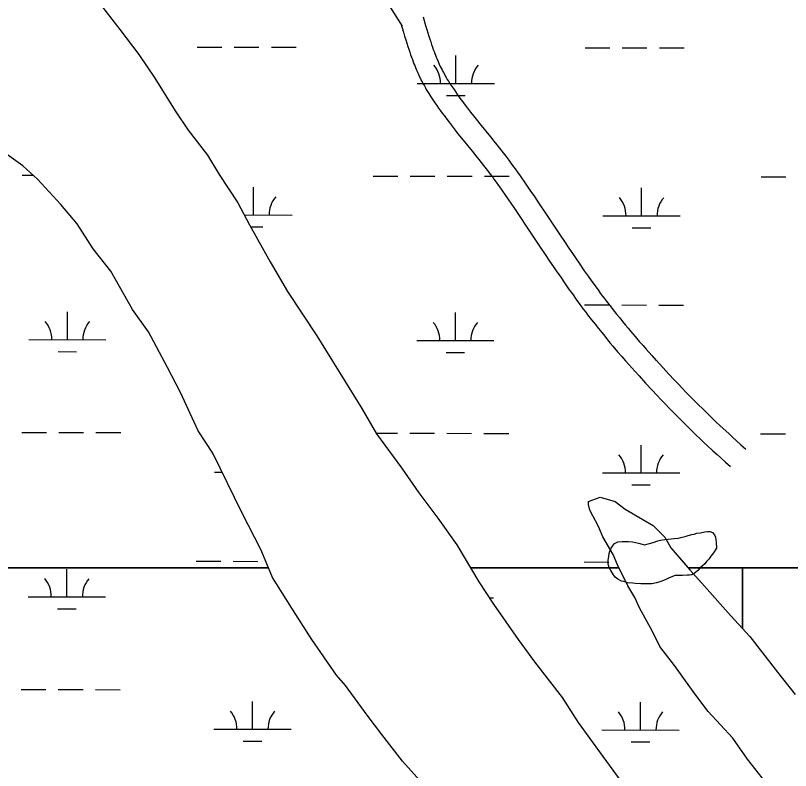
# Model space of a CAD drawing. Extents: x 3187622 to 3225504, y 800805 to 826213.
# Drawn here: x 3214062 to 3215064, y 823120 to 824097 of the extents above; entities that cross this region are included whole.
import ezdxf

# ---------------------------------------------------------------- set-up
doc = ezdxf.new("R2010")
doc.units = 0
for name, color, linetype in [('V-ROAD-CNTR', 7, 'Continuous'), ('V-SITE-VEGE', 7, 'Continuous'), ('V-TOPO-SHOR', 7, 'Continuous'), ('V-WETL-SWMP', 7, 'Continuous')]:
    doc.layers.add(name, color=color, linetype=linetype)

msp = doc.modelspace()

# ---------------------------------------------------------------- linework, layer by layer
at = {"layer": 'V-ROAD-CNTR'}
for points in [[(3214349.2, 824390.9), (3214420.9, 824292.8), (3214511.4, 824163.7), (3214561.7, 824083.1)], [(3214588.8, 824095.3), (3214592.1, 824084.1), (3214593.6, 824079.2), (3214595, 824074.7), (3214596.3, 824070.5), (3214597.6, 824066.5), (3214598.8, 824062.9), (3214599.9, 824059.5), (3214601, 824056.3), (3214602.1, 824053.3), (3214603.1, 824050.6), (3214604.1, 824048), (3214605, 824045.7), (3214605.9, 824043.4), (3214606.7, 824041.4), (3214608.4, 824037.5), (3214609.8, 824034.2), (3214611.1, 824031.3), (3214612.3, 824028.9), (3214613.4, 824026.7), (3214614.4, 824024.8), (3214615.2, 824023.2), (3214616.8, 824020.4), (3214617.9, 824018.3), (3214618.8, 824016.7), (3214620.2, 824014.4), (3214621.7, 824012.1), (3214624.1, 824008.3), (3214626.5, 824004.7), (3214628.9, 824001.2), (3214631.2, 823997.8), (3214633.5, 823994.5), (3214635.7, 823991.4), (3214637.9, 823988.4), (3214640.1, 823985.4), (3214642.2, 823982.6), (3214646.3, 823977.2), (3214650.2, 823972.1), (3214654, 823967.3), (3214657.5, 823962.9), (3214664.2, 823954.6), (3214676, 823940), (3214680.4, 823934.4), (3214684.3, 823929.6), (3214687.7, 823925.3), (3214690.7, 823921.6), (3214695.8, 823914.9), (3214699.7, 823909.9), (3214702.5, 823906.1), (3214704.7, 823903.2), (3214707.8, 823898.9), (3214710.9, 823894.5), (3214714.4, 823889.6), (3214721, 823880.1), (3214727.1, 823871.1), (3214732.8, 823862.7), (3214738.2, 823854.9), (3214748.1, 823840.1), (3214765.3, 823814.2), (3214771.8, 823804.5), (3214777.5, 823796.1), (3214782.5, 823788.7), (3214786.8, 823782.3), (3214790.7, 823776.7), (3214797.4, 823766.9), (3214802.6, 823759.6), (3214806.4, 823754.2), (3214812.2, 823746), (3214815.2, 823742), (3214818.1, 823738), (3214820.7, 823734.5), (3214823.2, 823731.2), (3214825.6, 823728), (3214830.4, 823721.8), (3214834.9, 823716.1), (3214839.1, 823710.7), (3214843.2, 823705.7), (3214847, 823701), (3214850.6, 823696.6), (3214854, 823692.6), (3214857.2, 823688.8), (3214863.3, 823681.6), (3214868.6, 823675.4), (3214873.4, 823670), (3214877.5, 823665.3), (3214884.9, 823657.1), (3214890.4, 823650.9)], [(3214560, 824086.7), (3214563.4, 824075.4), (3214564.9, 824070.4), (3214566.4, 824065.8), (3214567.7, 824061.4), (3214569.1, 824057.2), (3214570.3, 824053.4), (3214571.6, 824049.7), (3214572.8, 824046.3), (3214573.9, 824043.1), (3214575, 824040.1), (3214576.1, 824037.3), (3214577.1, 824034.7), (3214578.1, 824032.2), (3214579, 824029.9), (3214580.8, 824025.6), (3214582.5, 824021.9), (3214584, 824018.6), (3214585.4, 824015.7), (3214586.6, 824013.2), (3214587.7, 824011.1), (3214588.7, 824009.1), (3214590.5, 824005.9), (3214591.9, 824003.4), (3214593, 824001.5), (3214594.6, 823998.8), (3214596.3, 823996.1), (3214598.9, 823991.9), (3214601.5, 823988), (3214604.1, 823984.3), (3214606.6, 823980.6), (3214609, 823977.2), (3214611.4, 823973.9), (3214613.7, 823970.7), (3214616, 823967.6), (3214618.2, 823964.6), (3214622.5, 823958.9), (3214626.6, 823953.7), (3214630.4, 823948.8), (3214634, 823944.2), (3214640.8, 823935.8), (3214652.6, 823921.1), (3214657, 823915.6), (3214660.9, 823910.9), (3214664.2, 823906.7), (3214667.1, 823903.1), (3214672.1, 823896.6), (3214675.7, 823891.8), (3214678.5, 823888.2), (3214680.5, 823885.5), (3214683.5, 823881.3), (3214686.4, 823877.2), (3214689.8, 823872.4), (3214696.3, 823863), (3214702.3, 823854.2), (3214708, 823845.9), (3214713.3, 823838.1), (3214723.1, 823823.4), (3214740.4, 823797.5), (3214746.9, 823787.8), (3214752.6, 823779.3), (3214757.6, 823771.9), (3214762.1, 823765.4), (3214766, 823759.7), (3214772.8, 823749.8), (3214778, 823742.3), (3214782, 823736.8), (3214787.9, 823728.5), (3214790.9, 823724.3), (3214794, 823720.2), (3214796.6, 823716.6), (3214799.2, 823713.2), (3214801.7, 823709.8), (3214806.6, 823703.4), (3214811.3, 823697.5), (3214815.7, 823691.9), (3214819.9, 823686.8), (3214823.8, 823682), (3214827.5, 823677.5), (3214831, 823673.3), (3214834.3, 823669.3), (3214840.5, 823662.1), (3214846, 823655.7), (3214850.8, 823650.2), (3214855.1, 823645.4), (3214862.6, 823637.1), (3214868.2, 823630.8)], [(3214890.4, 823651), (3214898.8, 823641.8), (3214907.3, 823632.6), (3214913.2, 823626.2), (3214918.7, 823620.3), (3214924, 823614.8), (3214928.9, 823609.7), (3214933.6, 823605), (3214938, 823600.5), (3214942.1, 823596.4), (3214946, 823592.5), (3214949.7, 823588.9), (3214956.6, 823582.1), (3214962.7, 823576.2), (3214968, 823571.1), (3214972.8, 823566.7), (3214976.9, 823562.8), (3214984.2, 823556.1), (3214989.7, 823551.1), (3214993.8, 823547.3), (3215000.1, 823541.7), (3215006.5, 823536.1)], [(3214868.2, 823630.8), (3214876.7, 823621.5), (3214885.2, 823612.2), (3214891.3, 823605.7), (3214897, 823599.7), (3214902.4, 823594.1), (3214907.4, 823588.8), (3214912.2, 823583.9), (3214916.7, 823579.4), (3214920.9, 823575.1), (3214924.9, 823571.2), (3214928.7, 823567.5), (3214935.7, 823560.6), (3214941.9, 823554.6), (3214947.4, 823549.4), (3214952.2, 823544.8), (3214956.5, 823540.9), (3214963.9, 823534), (3214969.5, 823528.9), (3214973.8, 823525), (3214980.2, 823519.3), (3214986.6, 823513.6)]]:
    msp.add_lwpolyline(points, dxfattribs=at)
at = {"layer": 'V-SITE-VEGE'}
for p, q in [((3214169.9, 824113.6), (3214196.4, 824079.1)), ((3214196.4, 824079.1), (3214221, 824046.5)), ((3214221, 824046.5), (3214241.7, 824015.8)), ((3214241.7, 824015.8), (3214268.2, 823973.7)), ((3214268.2, 823973.7), (3214285.2, 823948.8)), ((3214285.2, 823948.8), (3214309.8, 823916.2)), ((3214071.2, 823902.5), (3214038.9, 823925.6)), ((3214309.8, 823916.2), (3214324.9, 823891.3)), ((3214090.2, 823885.2), (3214071.2, 823902.5)), ((3214324.9, 823891.3), (3214349.4, 823854.8)), ((3214120.5, 823852.6), (3214090.2, 823885.2)), ((3214141.3, 823827.6), (3214120.5, 823852.6)), ((3214349.4, 823854.8), (3214364.5, 823826.1)), ((3214162.1, 823795), (3214141.3, 823827.6)), ((3214364.5, 823826.1), (3214390.9, 823778.3)), ((3214184.8, 823766.3), (3214162.1, 823795)), ((3214390.9, 823778.3), (3214413.5, 823740)), ((3214213, 823716.5), (3214184.8, 823766.3)), ((3214413.5, 823740), (3214451.3, 823682.5)), ((3214233.8, 823687.7), (3214213, 823716.5)), ((3214258.3, 823641.8), (3214233.8, 823687.7)), ((3214451.3, 823682.5), (3214509.8, 823588.6)), ((3214275.3, 823609.2), (3214258.3, 823641.8)), ((3214297.9, 823559.5), (3214275.3, 823609.2)), ((3214509.8, 823588.6), (3214528.7, 823556)), ((3214316.7, 823530.7), (3214297.9, 823559.5)), ((3214528.7, 823556), (3214560.8, 823511.9)), ((3214354.4, 823454.2), (3214316.7, 823530.7)), ((3214560.8, 823511.9), (3214583.5, 823479.4)), ((3214583.5, 823479.4), (3214608.1, 823446.8)), ((3214802.8, 823468.4), (3214808.6, 823470.2)), ((3214808.6, 823470.2), (3214818.1, 823474)), ((3214818.1, 823474), (3214837.2, 823468.1)), ((3214802.8, 823464.5), (3214802.8, 823468.4)), ((3214804.7, 823456.9), (3214802.8, 823464.5)), ((3214837.2, 823468.1), (3214850.5, 823458.5)), ((3214378.9, 823406.3), (3214354.4, 823454.2)), ((3214816, 823435.8), (3214804.7, 823456.9)), ((3214850.5, 823458.5), (3214873.3, 823445)), ((3214608.1, 823446.8), (3214632.7, 823412.3)), ((3214873.3, 823445), (3214886.6, 823437.3)), ((3214821.6, 823422.5), (3214816, 823435.8)), ((3214886.6, 823437.3), (3214901.7, 823421.9)), ((3214834.8, 823399.5), (3214821.6, 823422.5)), ((3214901.7, 823421.9), (3214909.3, 823408.5)), ((3214632.7, 823412.3), (3214661, 823364.4)), ((3214393.9, 823370), (3214378.9, 823406.3)), ((3214840.4, 823386.1), (3214834.8, 823399.5)), ((3214909.3, 823408.5), (3214933.9, 823379.7)), ((3214853.6, 823359.3), (3214840.4, 823386.1)), ((3214933.9, 823379.7), (3214952.8, 823358.6)), ((3214424.1, 823322.1), (3214393.9, 823370)), ((3214661, 823364.4), (3214679.8, 823335.6)), ((3214863, 823344), (3214853.6, 823359.3)), ((3214952.8, 823358.6), (3214986.9, 823320.2)), ((3214868.7, 823330.6), (3214863, 823344)), ((3214679.8, 823335.6), (3214712, 823289.6)), ((3214885.6, 823299.9), (3214868.7, 823330.6)), ((3214444.9, 823289.5), (3214424.1, 823322.1)), ((3214986.9, 823320.2), (3215011.5, 823293.4)), ((3214895.1, 823280.8), (3214885.6, 823299.9)), ((3214477, 823243.5), (3214444.9, 823289.5)), ((3214712, 823289.6), (3214732.8, 823260.9)), ((3215011.5, 823293.4), (3215047.5, 823247.3)), ((3214914, 823255.9), (3214895.1, 823280.8)), ((3214732.8, 823260.9), (3214768.7, 823214.8)), ((3214919.6, 823248.2), (3214914, 823255.9)), ((3214488.4, 823230.1), (3214477, 823243.5)), ((3214940.4, 823219.4), (3214919.6, 823248.2)), ((3215047.5, 823247.3), (3215070.2, 823218.6)), ((3214516.7, 823191.7), (3214488.4, 823230.1)), ((3214957.5, 823196.4), (3214940.4, 823219.4)), ((3214768.7, 823214.8), (3214789.5, 823182.3)), ((3214535.6, 823166.8), (3214516.7, 823191.7)), ((3214989.7, 823161.9), (3214957.5, 823196.4)), ((3214789.5, 823182.3), (3214821.6, 823138.2)), ((3214562.1, 823132.3), (3214535.6, 823166.8)), ((3215008.6, 823135), (3214989.7, 823161.9)), ((3214821.6, 823138.2), (3214842.4, 823109.4)), ((3214584.8, 823107.3), (3214562.1, 823132.3)), ((3215036.9, 823098.6), (3215008.6, 823135))]:
    msp.add_line(p, q, dxfattribs=at)
at = {"layer": 'V-TOPO-SHOR'}
msp.add_lwpolyline([(3214968.4, 823407.8), (3214964.5, 823402), (3214961.1, 823397.6), (3214959.1, 823394.2), (3214955.7, 823390.4), (3214953.4, 823387.6), (3214950.4, 823384.8), (3214947, 823381.8), (3214944.2, 823378.8), (3214940.8, 823376), (3214936.5, 823373.5), (3214933.5, 823373.1), (3214930.3, 823372.9), (3214924.5, 823372.7), (3214919.7, 823372.5), (3214914.9, 823372.3), (3214911.5, 823371.2), (3214906.5, 823369.2), (3214902.7, 823367.4), (3214899.9, 823366.2), (3214895.2, 823364.2), (3214890.8, 823363), (3214884.6, 823361.7), (3214879.8, 823361.5), (3214875.4, 823361.9), (3214870.6, 823361.9), (3214863.2, 823362), (3214860.2, 823362.4), (3214853.2, 823363.2), (3214848.6, 823364.6), (3214845.4, 823365.2), (3214840.6, 823367.7), (3214837.4, 823370.5), (3214835.2, 823373.3), (3214831.8, 823378.9), (3214829.8, 823382.7), (3214828.2, 823387.2), (3214828.2, 823392.2), (3214829.3, 823397), (3214829.7, 823400.8), (3214830.3, 823404), (3214832.3, 823408), (3214834.1, 823410.6), (3214836.4, 823413.8), (3214840.8, 823416.1), (3214846.6, 823416.3), (3214850.6, 823416.7), (3214854.6, 823416.5), (3214859.6, 823415.9), (3214863.8, 823415.2), (3214867.6, 823414.2), (3214872.2, 823413), (3214875.2, 823412.2), (3214881.6, 823413.8), (3214886.4, 823415.3), (3214892.5, 823417.3), (3214896.1, 823418.3), (3214901.5, 823419.1), (3214905.9, 823419.3), (3214909.7, 823419.8), (3214913.7, 823420.2), (3214919.3, 823421), (3214922.5, 823421.6), (3214927.8, 823423), (3214931.6, 823424.2), (3214936.4, 823425.7), (3214939.4, 823426.1), (3214943.2, 823427.1), (3214947.8, 823427.9), (3214953.4, 823428.9), (3214956.6, 823429.3), (3214960, 823429.4), (3214963.2, 823428), (3214965.8, 823425.2), (3214967, 823422), (3214967.6, 823418.6), (3214967.8, 823415.4), (3214968.4, 823407.8)], dxfattribs=at)
at = {"layer": 'V-WETL-SWMP'}
for p, q in [((3214169.9, 824113.6), (3214196.4, 824079.1)), ((3214196.4, 824079.1), (3214221, 824046.5)), ((3214296.6, 824056.3), (3214328.6, 824056.3)), ((3214344.6, 824056.2), (3214376.6, 824056.2)), ((3214392.6, 824056.1), (3214424.6, 824056.1)), ((3214798.5, 824055.3), (3214830.5, 824055.3)), ((3214846.5, 824055.2), (3214878.5, 824055.2)), ((3214894.5, 824055.1), (3214926.5, 824055.1)), ((3214221, 824046.5), (3214241.7, 824015.8)), ((3214631.3, 824009.2), (3214631.4, 824045.2)), ((3214241.7, 824015.8), (3214268.2, 823973.7)), ((3214581.3, 824009.3), (3214681.3, 824009.1)), ((3214619.3, 823993.8), (3214643.3, 823993.8)), ((3214268.2, 823973.7), (3214285.2, 823948.8)), ((3214285.2, 823948.8), (3214309.8, 823916.2)), ((3214071.2, 823902.5), (3214038.9, 823925.6)), ((3214309.8, 823916.2), (3214324.9, 823891.3)), ((3214090.2, 823885.2), (3214071.2, 823902.5)), ((3214070.3, 823890.3), (3214084.6, 823890.3)), ((3214324.9, 823891.3), (3214349.4, 823854.9)), ((3214120.5, 823852.6), (3214090.2, 823885.2)), ((3214524.2, 823889.4), (3214556.2, 823889.3)), ((3214572.2, 823889.3), (3214604.2, 823889.2)), ((3214620.2, 823889.2), (3214652.2, 823889.1)), ((3214668.2, 823889.1), (3214700.2, 823889)), ((3215026.1, 823888.4), (3215058.1, 823888.3)), ((3214369.5, 823839), (3214369.6, 823875)), ((3214871.4, 823837.9), (3214871.5, 823873.9)), ((3214141.3, 823827.6), (3214120.5, 823852.6)), ((3214349.4, 823854.9), (3214364.5, 823826.1)), ((3214357.8, 823839), (3214419.5, 823838.9)), ((3214821.4, 823838), (3214921.4, 823837.8)), ((3214162.1, 823795), (3214141.3, 823827.6)), ((3214364.5, 823826.1), (3214390.9, 823778.3)), ((3214365.9, 823823.5), (3214381.5, 823823.5)), ((3214859.4, 823822.5), (3214883.4, 823822.5)), ((3214184.8, 823766.3), (3214162.1, 823795)), ((3214390.9, 823778.3), (3214413.5, 823740)), ((3214213, 823716.5), (3214184.8, 823766.3)), ((3214413.5, 823740), (3214451.3, 823682.5)), ((3214797.8, 823722.6), (3214829.8, 823722.6)), ((3214845.8, 823722.6), (3214877.8, 823722.5)), ((3214893.8, 823722.5), (3214925.8, 823722.4)), ((3214128.7, 823677.6), (3214128.8, 823713.6)), ((3214233.8, 823687.7), (3214213, 823716.5)), ((3214630.6, 823676.6), (3214630.7, 823712.6)), ((3214258.3, 823641.8), (3214233.8, 823687.7)), ((3214451.3, 823682.5), (3214509.8, 823588.6)), ((3214078.7, 823677.7), (3214178.7, 823677.5)), ((3214580.6, 823676.7), (3214680.6, 823676.5)), ((3214116.7, 823662.2), (3214140.7, 823662.1)), ((3214618.6, 823661.2), (3214642.6, 823661.1)), ((3214275.3, 823609.2), (3214258.3, 823641.8)), ((3214297.9, 823559.5), (3214275.3, 823609.2)), ((3214509.8, 823588.6), (3214528.7, 823556)), ((3214316.7, 823530.7), (3214297.9, 823559.5)), ((3214069.7, 823557.6), (3214101.7, 823557.6)), ((3214117.7, 823557.5), (3214149.7, 823557.5)), ((3214165.7, 823557.4), (3214197.7, 823557.4)), ((3214528.3, 823556.7), (3214555.6, 823556.6)), ((3214528.7, 823556), (3214560.8, 823511.9)), ((3214571.6, 823556.6), (3214603.6, 823556.5)), ((3214619.6, 823556.5), (3214651.6, 823556.4)), ((3214667.6, 823556.4), (3214699.6, 823556.3)), ((3215025.5, 823555.7), (3215057.5, 823555.6)), ((3214870.8, 823505.3), (3214870.8, 823541.3)), ((3214354.4, 823454.2), (3214316.7, 823530.7)), ((3214560.8, 823511.9), (3214583.5, 823479.4)), ((3214318.9, 823506.4), (3214328.7, 823506.4)), ((3214820.8, 823505.4), (3214920.8, 823505.2)), ((3214858.7, 823489.9), (3214882.7, 823489.8)), ((3214583.5, 823479.4), (3214608.1, 823446.8)), ((3214802.8, 823468.4), (3214808.6, 823470.2)), ((3214808.6, 823470.2), (3214818.1, 823474)), ((3214818.1, 823474), (3214837.2, 823468.1)), ((3214802.8, 823464.5), (3214802.8, 823468.4)), ((3214804.7, 823456.9), (3214802.8, 823464.5)), ((3214837.2, 823468.1), (3214850.5, 823458.5)), ((3214378.9, 823406.3), (3214354.4, 823454.2)), ((3214816, 823435.8), (3214804.7, 823456.9)), ((3214850.5, 823458.5), (3214873.3, 823445)), ((3214608.1, 823446.8), (3214632.7, 823412.3)), ((3214873.3, 823445), (3214886.6, 823437.3)), ((3214821.6, 823422.5), (3214816, 823435.8)), ((3214886.6, 823437.3), (3214901.7, 823421.9)), ((3214834.8, 823399.5), (3214821.6, 823422.5)), ((3214901.7, 823421.9), (3214909.3, 823408.5)), ((3214632.7, 823412.3), (3214650.3, 823382.4)), ((3214388.8, 823382.4), (3214378.9, 823406.3)), ((3214840.4, 823386.1), (3214834.8, 823399.5)), ((3214909.3, 823408.5), (3214931.6, 823382.4)), ((3214295.2, 823391), (3214327.2, 823390.9)), ((3214343.2, 823390.9), (3214375.2, 823390.8)), ((3214797.1, 823390), (3214829.1, 823389.9)), ((3212090, 823382.4), (3214388.8, 823382.4)), ((3214128.1, 823344.9), (3214128.1, 823380.9)), ((3214650.3, 823382.4), (3214842.2, 823382.4)), ((3214842.2, 823382.4), (3214840.4, 823386.1)), ((3214931.6, 823382.4), (3215798.7, 823382.4)), ((3215798.7, 823382.4), (3215002, 823382.4)), ((3215002, 823382.4), (3215002, 823303.7)), ((3214078.1, 823345), (3214178.1, 823344.8)), ((3214674.5, 823343.8), (3214680, 823343.8)), ((3214116, 823329.5), (3214140, 823329.5)), ((3215002, 823303.7), (3215011.5, 823293.4)), ((3215011.5, 823293.4), (3215047.5, 823247.3)), ((3215047.5, 823247.3), (3215070.2, 823218.6)), ((3214069, 823225), (3214101, 823224.9)), ((3214117, 823224.9), (3214149, 823224.8)), ((3214165, 823224.8), (3214197, 823224.7)), ((3214368.2, 823173.6), (3214368.3, 823209.6)), ((3214870.1, 823172.6), (3214870.2, 823208.6)), ((3214318.2, 823173.7), (3214418.2, 823173.5)), ((3214820.1, 823172.7), (3214920.1, 823172.5)), ((3214356.1, 823158.2), (3214380.1, 823158.2)), ((3214858.1, 823157.2), (3214882.1, 823157.1))]:
    msp.add_line(p, q, dxfattribs=at)
for points in [[(3214584.8, 823107.3), (3214562.1, 823132.3), (3214535.6, 823166.8), (3214516.7, 823191.7), (3214488.4, 823230.1), (3214477, 823243.5), (3214444.9, 823289.5), (3214424.1, 823322.1), (3214393.9, 823370), (3214388.8, 823382.4), (3212090, 823382.4)], [(3215036.9, 823098.6), (3215008.6, 823135), (3214989.7, 823161.9), (3214957.5, 823196.4), (3214940.4, 823219.4), (3214919.6, 823248.2), (3214914, 823255.9), (3214895.1, 823280.8), (3214885.6, 823299.9), (3214868.7, 823330.6), (3214863, 823344), (3214853.6, 823359.3), (3214842.2, 823382.4), (3214650.3, 823382.4), (3214661, 823364.4), (3214679.8, 823335.6), (3214712, 823289.6), (3214732.8, 823260.9), (3214768.7, 823214.8), (3214789.5, 823182.3), (3214821.6, 823138.2), (3214842.4, 823109.4)]]:
    msp.add_lwpolyline(points, dxfattribs=at)
msp.add_lwpolyline([(3215002, 823382.4), (3214931.6, 823382.4), (3214933.9, 823379.7), (3214952.8, 823358.6), (3214986.9, 823320.2), (3215002, 823303.7)], close=True, dxfattribs=at)
for centre, start, end in [((3214576.1, 824009.8), 359.1115, 40.6551), ((3214686.6, 824009.6), 139.1115, 180.6551), ((3214424.8, 823839.3), 139.1115, 180.6551), ((3214816.2, 823838.5), 359.1115, 40.6551), ((3214926.7, 823838.3), 139.1115, 180.6551), ((3214073.5, 823678.2), 359.1115, 40.6551), ((3214184, 823677.9), 139.1115, 180.6551), ((3214575.4, 823677.1), 359.1115, 40.6551), ((3214685.9, 823676.9), 139.1115, 180.6551), ((3214815.5, 823505.8), 359.1115, 40.6551), ((3214926, 823505.6), 139.1115, 180.6551), ((3214072.8, 823345.5), 359.1115, 40.6551), ((3214183.3, 823345.3), 139.1115, 180.6551), ((3214312.9, 823174.2), 359.1115, 40.6551), ((3214423.4, 823174), 139.1115, 180.6551), ((3214814.8, 823173.2), 359.1115, 40.6551), ((3214925.3, 823173), 139.1115, 180.6551)]:
    msp.add_arc(centre, 35.2, start, end, dxfattribs=at)

doc.saveas('drawing.dxf')
